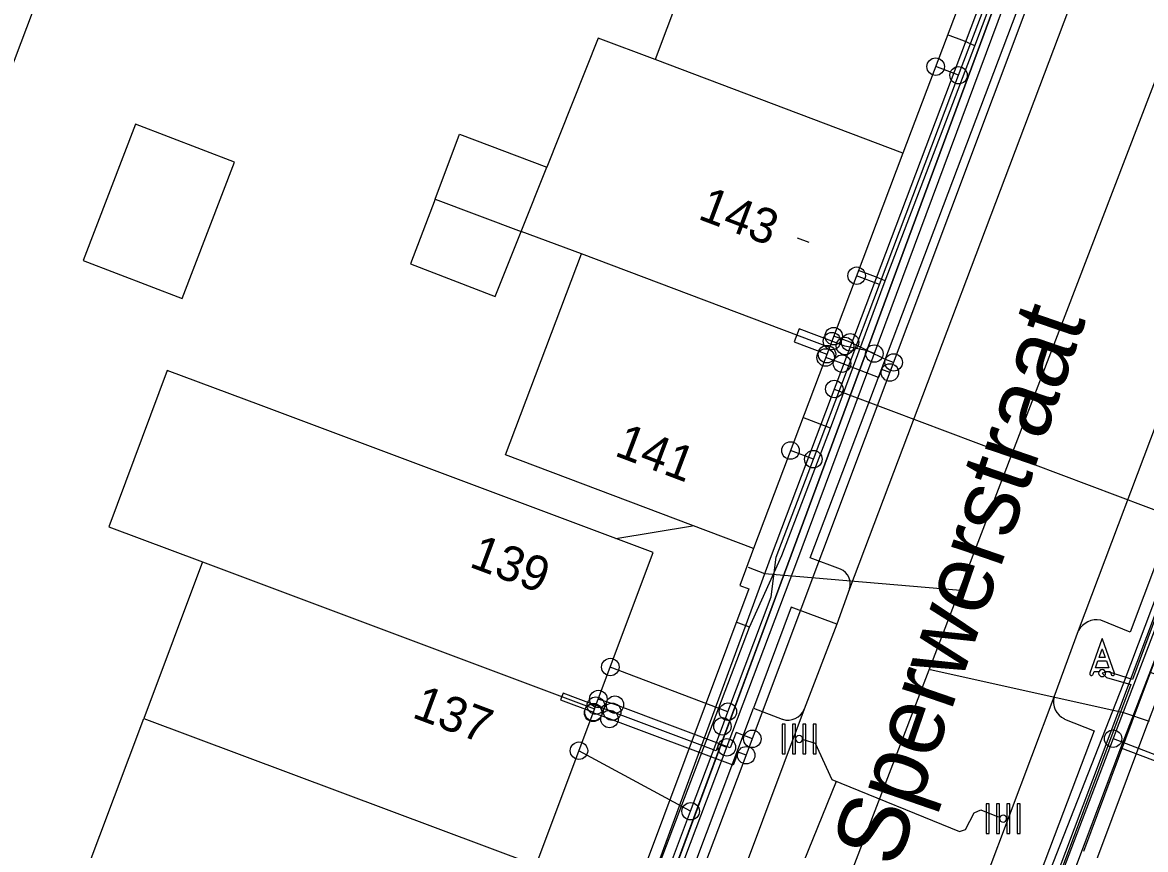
# Model space of a CAD drawing. Extents: x 192672 to 192910, y 446344 to 446512.
# Drawn here: x 192738.22 to 192770.35, y 446455.32 to 446479 of the extents above; entities that cross this region are included whole.
import ezdxf

# ---------------------------------------------------------------- set-up
doc = ezdxf.new("R2010")
doc.units = 0
for name, color, linetype in [('B-OI-KL-()_PUNTVANLEVERING_WATER-S', 7, 'Continuous'), ('B-OI-KL-BUISLEIDING_OLIEGASCHEMICALIEN_GASLAGEDRUK-G', 7, 'Continuous'), ('B-OI-KL-DATA-G', 7, 'Continuous'), ('B-OI-KL-DATA_GTWP-S', 7, 'Continuous'), ('B-OI-KL-DATA_KABELBED-G', 7, 'Continuous'), ('B-OI-KL-DATA_MOF-S', 7, 'Continuous'), ('B-OI-KL-ET_LS-G', 7, 'Continuous'), ('B-OI-KL-ET_LS_DELIVERYPOINT-S', 7, 'Continuous'), ('B-OI-KL-ET_LS_MOF-S', 7, 'Continuous'), ('B-OI-KL-GAS_LD_AFTAKZADEL-S', 7, 'Continuous'), ('B-OI-KL-GAS_LD_DELIVERYPOINT-S', 7, 'Continuous'), ('B-OI-KL-GAS_LD_OVERGANGSSTUK-S', 7, 'Continuous'), ('B-OI-KL-WATER-G', 7, 'Continuous'), ('B-OI-RI-RIOOLVRIJVERVAL-G', 7, 'Continuous'), ('bovenleidingmast', 7, 'Continuous'), ('Default', 7, 'Continuous'), ('grens maaiveld', 7, 'Continuous'), ('huisnummerreeks BGT', 7, 'Continuous'), ('kant open verharding', 7, 'Continuous'), ('kant verharding', 7, 'Continuous'), ('kolk', 7, 'Continuous'), ('pand op maaiveld vlak', 7, 'Continuous'), ('straatnaam', 7, 'Continuous')]:
    doc.layers.add(name, color=color, linetype=linetype)

# ---------------------------------------------------------------- blocks, each defined once
blk = doc.blocks.new('B-OI-KL-GAS_LD_AFTAKZADEL-S')
at = {"layer": 'Default'}
blk.add_circle((0, 0), 0.25, dxfattribs=at)
blk = doc.blocks.new('B-OI-KL-GAS_LD_DELIVERYPOINT-S')
at = {"layer": 'Default'}
blk.add_circle((0, 0), 0.25, dxfattribs=at)
blk = doc.blocks.new('B-OI-KL-GAS_LD_OVERGANGSSTUK-S')
at = {"layer": 'Default'}
blk.add_circle((0, 0), 0.25, dxfattribs=at)
blk = doc.blocks.new('B-OI-KL-ET_LS_DELIVERYPOINT-S')
at = {"layer": 'Default'}
blk.add_circle((0, 0), 0.25, dxfattribs=at)
blk = doc.blocks.new('B-OI-KL-ET_LS_MOF-S')
at = {"layer": 'Default'}
blk.add_circle((0, 0), 0.25, dxfattribs=at)
blk = doc.blocks.new('B-OI-KL-()_PUNTVANLEVERING_WATER-S')
at = {"layer": 'Default'}
blk.add_circle((0, 0), 0.25, dxfattribs=at)
blk = doc.blocks.new('B-OI-KL-DATA_GTWP-S')
at = {"layer": 'Default'}
blk.add_circle((0, 0), 0.25, dxfattribs=at)
blk = doc.blocks.new('B-OI-KL-DATA_MOF-S')
at = {"layer": 'Default'}
blk.add_circle((0, 0), 0.25, dxfattribs=at)

msp = doc.modelspace()

# ---------------------------------------------------------------- linework, layer by layer
at = {"layer": 'B-OI-KL-BUISLEIDING_OLIEGASCHEMICALIEN_GASLAGEDRUK-G'}
for points in [[(192808.99, 446509.756), (192805.748, 446508.276), (192801.187, 446506.24), (192794.261, 446502.995), (192789.059, 446500.595), (192784.967, 446498.672), (192784.158, 446498.207), (192778.689, 446484.216), (192775.51, 446475.031), (192756.472, 446424.494), (192754.598, 446419.974), (192751.089, 446410.462)], [(192770.261, 446499.113), (192771.393, 446496.803), (192772.556, 446494.554), (192770.877, 446489.886), (192758.67, 446457.345), (192745.084, 446421.436), (192742.217, 446413.618)], [(192761.897, 446469.841), (192761.429, 446470.018)], [(192763.142, 446469.266), (192762.908, 446469.354), (192761.897, 446469.841)], [(192761.667, 446469.232), (192761.199, 446469.408)], [(192763.034, 446468.978), (192762.8, 446469.066), (192762.714, 446468.836), (192761.667, 446469.232)], [(192755.168, 446459.472), (192754.693, 446459.631)], [(192759.1, 446458.491), (192758.634, 446458.673), (192758.47, 446458.235), (192755.168, 446459.472)], [(192755.014, 446459.061), (192754.546, 446459.237)], [(192758.924, 446458.023), (192758.69, 446458.11), (192758.55, 446457.736), (192755.014, 446459.061)]]:
    msp.add_lwpolyline(points, dxfattribs=at)
at = {"layer": 'B-OI-KL-DATA-G'}
for points in [[(192745.236, 446436.264), (192745.276, 446436.371), (192749.491, 446434.791), (192749.794, 446435.599), (192768.74, 446486.807), (192770.369, 446486.306), (192778.924, 446483.081), (192784.343, 446497.176), (192794.941, 446502.078), (192811.396, 446509.756)], [(192757.844, 446425.655), (192756.715, 446426.08), (192759.12, 446432.478), (192750.822, 446435.215), (192749.794, 446435.599), (192768.74, 446486.807), (192770.369, 446486.306), (192778.924, 446483.081), (192784.343, 446497.176), (192794.941, 446502.078), (192811.396, 446509.756)], [(192757.844, 446425.655), (192756.715, 446426.08), (192759.12, 446432.478), (192750.822, 446435.215), (192749.794, 446435.599), (192768.74, 446486.807), (192770.369, 446486.306), (192778.924, 446483.081), (192784.343, 446497.176), (192794.941, 446502.078), (192811.396, 446509.756)], [(192757.844, 446425.655), (192756.715, 446426.08), (192759.12, 446432.478), (192750.822, 446435.215), (192749.794, 446435.599), (192768.74, 446486.807), (192770.369, 446486.306), (192778.924, 446483.081), (192784.343, 446497.176), (192794.941, 446502.078), (192811.396, 446509.756)], [(192757.844, 446425.655), (192756.715, 446426.08), (192759.12, 446432.478), (192750.822, 446435.215), (192749.794, 446435.599), (192768.74, 446486.807), (192770.369, 446486.306), (192778.924, 446483.081), (192784.343, 446497.176), (192794.941, 446502.078), (192811.396, 446509.756)], [(192757.844, 446425.655), (192756.715, 446426.08), (192759.12, 446432.478), (192750.822, 446435.215), (192749.794, 446435.599), (192768.74, 446486.807), (192770.369, 446486.306), (192778.924, 446483.081), (192784.343, 446497.176), (192794.941, 446502.078), (192811.396, 446509.756)], [(192757.844, 446425.655), (192756.715, 446426.08), (192759.12, 446432.478), (192750.822, 446435.215), (192749.794, 446435.599), (192768.74, 446486.807), (192770.369, 446486.306), (192778.924, 446483.081), (192784.343, 446497.176), (192794.941, 446502.078), (192811.396, 446509.756)], [(192757.844, 446425.655), (192756.715, 446426.08), (192759.12, 446432.478), (192750.822, 446435.215), (192749.794, 446435.599), (192768.74, 446486.807), (192770.369, 446486.306), (192778.924, 446483.081), (192784.343, 446497.176), (192794.941, 446502.078), (192811.396, 446509.756)], [(192764.304, 446509.756), (192770.565, 446496.734), (192770.867, 446495.7), (192770.986, 446494.71), (192770.973, 446493.522), (192770.841, 446492.782), (192768.74, 446486.807), (192749.794, 446435.599)], [(192764.304, 446509.756), (192770.565, 446496.734), (192770.867, 446495.7), (192770.986, 446494.71), (192770.973, 446493.522), (192770.841, 446492.782), (192768.74, 446486.807), (192749.794, 446435.599)], [(192764.304, 446509.756), (192770.565, 446496.734), (192770.867, 446495.7), (192770.986, 446494.71), (192770.973, 446493.522), (192770.841, 446492.782), (192768.74, 446486.807), (192749.794, 446435.599)], [(192764.304, 446509.756), (192770.565, 446496.734), (192770.867, 446495.7), (192770.986, 446494.71), (192770.973, 446493.522), (192770.841, 446492.782), (192768.74, 446486.807), (192749.794, 446435.599)], [(192764.304, 446509.756), (192770.565, 446496.734), (192770.867, 446495.7), (192770.986, 446494.71), (192770.973, 446493.522), (192770.841, 446492.782), (192768.74, 446486.807), (192749.794, 446435.599)], [(192764.304, 446509.756), (192770.565, 446496.734), (192770.867, 446495.7), (192770.986, 446494.71), (192770.973, 446493.522), (192770.841, 446492.782), (192768.74, 446486.807), (192749.794, 446435.599)], [(192764.304, 446509.756), (192770.565, 446496.734), (192770.867, 446495.7), (192770.986, 446494.71), (192770.973, 446493.522), (192770.841, 446492.782), (192768.74, 446486.807), (192749.794, 446435.599)], [(192764.304, 446509.756), (192770.565, 446496.734), (192770.867, 446495.7), (192770.986, 446494.71), (192770.973, 446493.522), (192770.841, 446492.782), (192768.74, 446486.807), (192749.794, 446435.599)], [(192764.304, 446509.756), (192770.565, 446496.734), (192770.867, 446495.7), (192770.986, 446494.71), (192770.973, 446493.522), (192770.841, 446492.782), (192768.74, 446486.807), (192749.794, 446435.599)], [(192764.304, 446509.756), (192770.565, 446496.734), (192770.867, 446495.7), (192770.986, 446494.71), (192770.973, 446493.522), (192770.841, 446492.782), (192768.74, 446486.807), (192749.794, 446435.599)], [(192764.304, 446509.756), (192770.565, 446496.734), (192770.867, 446495.7), (192770.986, 446494.71), (192770.973, 446493.522), (192770.841, 446492.782), (192768.74, 446486.807), (192749.794, 446435.599)], [(192764.304, 446509.756), (192770.565, 446496.734), (192770.867, 446495.7), (192770.986, 446494.71), (192770.973, 446493.522), (192770.841, 446492.782), (192768.74, 446486.807), (192749.794, 446435.599)], [(192764.304, 446509.756), (192770.565, 446496.734), (192770.867, 446495.7), (192770.986, 446494.71), (192770.973, 446493.522), (192770.841, 446492.782), (192768.74, 446486.807), (192749.794, 446435.599)], [(192764.304, 446509.756), (192770.565, 446496.734), (192770.867, 446495.7), (192770.986, 446494.71), (192770.973, 446493.522), (192770.841, 446492.782), (192768.74, 446486.807), (192749.794, 446435.599)], [(192764.304, 446509.756), (192770.565, 446496.734), (192770.867, 446495.7), (192770.986, 446494.71), (192770.973, 446493.522), (192770.841, 446492.782), (192768.74, 446486.807), (192749.794, 446435.599)], [(192768.74, 446486.807), (192749.794, 446435.599), (192742.072, 446415.039), (192739.06, 446406.841), (192720.2, 446413.77), (192719.012, 446414.118), (192696.077, 446422.823), (192683.193, 446427.673), (192678.122, 446429.261), (192675.743, 446430.156)], [(192733.785, 446392.743), (192734.518, 446394.712), (192733.684, 446396.245), (192736.06, 446402.723), (192736.56, 446403.025), (192737.067, 446403.408), (192737.543, 446403.858), (192738.002, 446404.406), (192738.438, 446405.088), (192738.75, 446405.758), (192738.917, 446406.249), (192739.06, 446406.841), (192742.072, 446415.039), (192749.794, 446435.599), (192768.74, 446486.807)], [(192768.74, 446486.807), (192749.794, 446435.599), (192749.491, 446434.791), (192745.276, 446436.371), (192745.236, 446436.264)], [(192757.844, 446425.655), (192756.715, 446426.08), (192759.12, 446432.478), (192750.822, 446435.215), (192749.794, 446435.599), (192768.74, 446486.807)], [(192765.468, 446478.329), (192767.16, 446482.837), (192766.899, 446482.955), (192766.393, 446483.147)], [(192765.468, 446478.329), (192765.172, 446478.456), (192764.688, 446478.639)], [(192762.902, 446471.603), (192765.468, 446478.329)], [(192757.844, 446425.655), (192757.559, 446425.762), (192762.265, 446439.137), (192764.067, 446443.44), (192769.642, 446458.233), (192775.813, 446474.194), (192776.451, 446473.954)], [(192760.379, 446472.831), (192760.712, 446472.71)], [(192762.902, 446471.603), (192762.621, 446471.719), (192762.141, 446471.9)], [(192761.333, 446467.384), (192762.902, 446471.603)], [(192757.844, 446425.655), (192757.559, 446425.762), (192762.265, 446439.137), (192764.067, 446443.44), (192769.642, 446458.233), (192774.396, 446470.528), (192775.064, 446470.277)], [(192761.333, 446467.384), (192761.044, 446467.502), (192760.549, 446467.689)], [(192759.02, 446461.686), (192759.94, 446463.735), (192761.333, 446467.384)], [(192745.236, 446436.264), (192745.276, 446436.371), (192749.491, 446434.791), (192749.794, 446435.599), (192760.694, 446465.06)], [(192755.193, 446464.227), (192757.387, 446464.587)], [(192755.193, 446464.227), (192757.387, 446464.587)], [(192755.193, 446464.227), (192757.387, 446464.587)], [(192768.581, 446455.281), (192770.176, 446459.553), (192771.392, 446462.778)], [(192759.02, 446461.686), (192758.641, 446461.83)], [(192756.206, 446454.286), (192759.02, 446461.686)], [(192745.236, 446436.264), (192745.276, 446436.371), (192749.491, 446434.791), (192749.794, 446435.599), (192759.161, 446460.917)], [(192757.844, 446425.655), (192757.559, 446425.762), (192762.265, 446439.137), (192764.067, 446443.44), (192769.642, 446458.233), (192770.479, 446460.397), (192771.235, 446460.112)], [(192757.844, 446425.655), (192757.559, 446425.762), (192762.265, 446439.137), (192764.067, 446443.44), (192769.642, 446458.233), (192772.918, 446456.997)], [(192745.236, 446436.264), (192745.276, 446436.371), (192749.491, 446434.791), (192749.794, 446435.599), (192757.561, 446456.593)]]:
    msp.add_lwpolyline(points, dxfattribs=at)
at = {"layer": 'B-OI-KL-DATA_KABELBED-G'}
for points in [[(192758.244, 446458.849), (192758.401, 446459.269), (192759.635, 446462.561), (192759.785, 446463.69), (192760.846, 446466.496), (192762.737, 446471.498), (192765, 446477.485), (192766.254, 446480.802), (192768.34, 446486.321), (192771.398, 446494.146), (192771.773, 446495.105)], [(192781.5, 446489.931), (192778.594, 446482.476), (192777.525, 446479.682), (192775.942, 446475.544), (192774.287, 446471.219), (192774.071, 446470.654), (192771.264, 446463.317), (192769.537, 446458.803), (192769.421, 446458.498), (192766.199, 446450.043), (192761.064, 446436.566), (192759.105, 446431.427), (192758.318, 446429.36), (192752.08, 446412.145), (192751.738, 446411.209)], [(192760.694, 446465.06), (192768.74, 446486.807)], [(192765, 446477.485), (192764.345, 446477.731)], [(192760.379, 446472.831), (192760.712, 446472.71)], [(192760.846, 446466.496), (192762.737, 446471.498), (192762.083, 446471.747)], [(192760.846, 446466.496), (192760.192, 446466.744)], [(192759.161, 446460.917), (192760.694, 446465.06)], [(192755.193, 446464.227), (192757.387, 446464.587)], [(192757.561, 446456.593), (192759.161, 446460.917)], [(192758.401, 446459.269), (192755.037, 446460.547)], [(192769.642, 446458.233), (192770.479, 446460.397)], [(192741.713, 446414.036), (192744.844, 446423.02), (192745.937, 446425.921), (192747.211, 446429.306), (192749.226, 446434.655), (192749.571, 446435.71), (192751.005, 446439.535), (192753.868, 446447.173), (192756.275, 446453.596), (192757.334, 446456.42), (192758.244, 446458.849)], [(192766.573, 446450.09), (192769.642, 446458.233)], [(192769.421, 446458.498), (192772.97, 446457.137)], [(192769.642, 446458.233), (192772.918, 446456.997)], [(192757.334, 446456.42), (192754.139, 446458.152)], [(192755.845, 446451.955), (192757.561, 446456.593)]]:
    msp.add_lwpolyline(points, dxfattribs=at)
at = {"layer": 'B-OI-KL-ET_LS-G'}
for points in [[(192737.952, 446406.43), (192738.358, 446406.675), (192738.717, 446406.983), (192739.022, 446407.347), (192739.262, 446407.755), (192739.381, 446408.001), (192760.347, 446463.479), (192768.676, 446485.881)], [(192751.683, 446410.693), (192751.297, 446411.193), (192751.249, 446411.263), (192751.183, 446411.41), (192751.151, 446411.568), (192751.154, 446411.72), (192751.195, 446411.884), (192761.82, 446439.945), (192769.713, 446460.045), (192776.093, 446476.975), (192777.923, 446482.086)], [(192776.274, 446479.242), (192776.477, 446478.984), (192776.895, 446478.834), (192769.972, 446460.192), (192769.279, 446460.406), (192769.108, 446460.374)], [(192761.376, 446469.876), (192760.44, 446470.23), (192760.299, 446469.856), (192761.234, 446469.502)], [(192761.75, 446469.735), (192761.376, 446469.876)], [(192762.592, 446469.519), (192762.358, 446469.606), (192761.75, 446469.735)], [(192769.108, 446460.374), (192769.235, 446460.249), (192769.933, 446460.043), (192761.858, 446438.501), (192761.067, 446436.302), (192760.076, 446436.613), (192759.938, 446436.632)], [(192754.623, 446459.444), (192753.687, 446459.795), (192753.616, 446459.607), (192754.553, 446459.256)], [(192755.091, 446459.268), (192754.623, 446459.444)], [(192758.37, 446458.249), (192758.136, 446458.337), (192758.067, 446458.153), (192755.091, 446459.268)]]:
    msp.add_lwpolyline(points, dxfattribs=at)
at = {"layer": 'B-OI-KL-WATER-G'}
for points in [[(192741.742, 446414.91), (192745.233, 446424.477), (192759.645, 446463.744), (192768.2, 446486.375), (192771.087, 446494.09), (192771.168, 446494.386), (192771.221, 446494.601), (192771.269, 446494.816), (192771.346, 446495.222)], [(192761.444, 446468.504), (192772.786, 446464.229)]]:
    msp.add_lwpolyline(points, dxfattribs=at)
at = {"layer": 'B-OI-RI-RIOOLVRIJVERVAL-G'}
for points in [[(192759.86, 446449.26), (192779.05, 446499.28)], [(192758.983, 446463.402), (192759.449, 446463.225), (192765.051, 446462.744)], [(192770.465, 446458.99), (192769.729, 446459.237), (192764.183, 446460.464)], [(192760.551, 446458.477), (192760.9, 446458.366), (192761.373, 446457.333), (192765.027, 446455.845), (192765.196, 446455.899), (192765.444, 446456.378), (192765.633, 446456.459), (192766.129, 446456.262)], [(192760.441, 446454.647), (192761.511, 446457.277)]]:
    msp.add_lwpolyline(points, dxfattribs=at)
at = {"layer": 'bovenleidingmast'}
for p, q in [((192769.099, 446461.346), (192768.758, 446460.373)), ((192769.458, 446460.373), (192769.117, 446461.346))]:
    msp.add_line(p, q, dxfattribs=at)
for points in [[(192769.117, 446461.043), (192769.195, 446460.823), (192769.021, 446460.823), (192769.099, 446461.043)], [(192768.852, 446460.34), (192768.881, 446460.423), (192769.021, 446460.423)], [(192769.195, 446460.423), (192769.335, 446460.423), (192769.364, 446460.34)]]:
    msp.add_lwpolyline(points, dxfattribs=at)
msp.add_lwpolyline([(192769.23, 446460.723), (192769.3, 446460.523), (192768.916, 446460.523), (192768.986, 446460.723)], close=True, dxfattribs=at)
for centre, radius, start, end in [((192769.108, 446461.343), 0.01, 19.29, 160.71), ((192769.108, 446461.04), 0.01, 19.29, 160.71), ((192769.108, 446460.373), 0.1, 0, 180), ((192769.108, 446460.373), 0.1, 30, 150), ((192768.805, 446460.356), 0.05, 160.71, 340.71), ((192769.108, 446460.373), 0.1, 180, 0), ((192769.411, 446460.356), 0.05, 199.29, 19.29)]:
    msp.add_arc(centre, radius, start, end, dxfattribs=at)
at = {"layer": 'grens maaiveld'}
msp.add_line((192734.733, 446469.332), (192739.028, 446480.658), dxfattribs=at)
at = {"layer": 'kant open verharding'}
for points in [[(192759.131, 446463.938), (192758.744, 446462.881), (192758.998, 446462.784), (192748.571, 446434.902)], [(192761.515, 446461.771), (192760.208, 446462.264), (192759.133, 446459.368)], [(192763.131, 446439.452), (192770.245, 446458.483), (192770.698, 446459.694), (192771.023, 446459.551)]]:
    msp.add_lwpolyline(points, dxfattribs=at)
at = {"layer": 'kant verharding'}
for p, q in [((192770.332, 446485.145), (192761.884, 446462.784)), ((192768.431, 446461.589), (192774.955, 446478.925)), ((192761.884, 446462.784), (192761.515, 446461.771)), ((192761.515, 446461.771), (192760.585, 446459.343)), ((192767.733, 446459.699), (192768.431, 446461.589)), ((192759.42, 446437.63), (192767.733, 446459.699)), ((192751.413, 446438.852), (192759.133, 446459.368)), ((192760.585, 446459.343), (192752.554, 446437.93)), ((192759.133, 446459.368), (192759.958, 446459.051))]:
    msp.add_line(p, q, dxfattribs=at)
for points in [[(192761.621, 446463.349), (192760.755, 446463.677), (192768.919, 446485.267)], [(192776.11, 446478.029), (192769.909, 446461.548), (192769.066, 446461.885)], [(192768.035, 446459.06), (192768.878, 446458.723), (192760.872, 446437.554), (192760.052, 446437.884)]]:
    msp.add_lwpolyline(points, dxfattribs=at)
for centre, radius, start, end in [((192761.434, 446462.918), 0.47, 343.3869, 66.5358), ((192768.943, 446461.319), 0.579, 77.7905, 152.1938), ((192768.263, 446459.559), 0.548, 165.168, 245.4241), ((192760.116, 446459.532), 0.506, 251.8409, 338.1029)]:
    msp.add_arc(centre, radius, start, end, dxfattribs=at)
at = {"layer": 'kolk'}
for points in [[(192760.035, 446458.49), (192760.035, 446458.915), (192759.95, 446458.915), (192759.95, 446458.49), (192759.95, 446458.065), (192760.035, 446458.065)], [(192760.333, 446458.49), (192760.333, 446458.915), (192760.248, 446458.915), (192760.248, 446458.49), (192760.248, 446458.065), (192760.333, 446458.065)], [(192760.63, 446458.49), (192760.63, 446458.915), (192760.545, 446458.915), (192760.545, 446458.49), (192760.545, 446458.065), (192760.63, 446458.065)], [(192760.928, 446458.49), (192760.928, 446458.915), (192760.843, 446458.915), (192760.843, 446458.49), (192760.843, 446458.065), (192760.928, 446458.065)], [(192765.871, 446456.21), (192765.871, 446456.635), (192765.786, 446456.635), (192765.786, 446456.21), (192765.786, 446455.785), (192765.871, 446455.785)], [(192766.169, 446456.21), (192766.169, 446456.635), (192766.084, 446456.635), (192766.084, 446456.21), (192766.084, 446455.785), (192766.169, 446455.785)], [(192766.466, 446456.21), (192766.466, 446456.635), (192766.381, 446456.635), (192766.381, 446456.21), (192766.381, 446455.785), (192766.466, 446455.785)], [(192766.764, 446456.21), (192766.764, 446456.635), (192766.679, 446456.635), (192766.679, 446456.21), (192766.679, 446455.785), (192766.764, 446455.785)]]:
    msp.add_lwpolyline(points, close=True, dxfattribs=at)
for centre, start, end in [((192760.439, 446458.49), 0, 180), ((192760.439, 446458.49), 180, 0), ((192766.275, 446456.21), 0, 180), ((192766.275, 446456.21), 180, 0)]:
    msp.add_arc(centre, 0.1, start, end, dxfattribs=at)
at = {"layer": 'pand op maaiveld vlak'}
for p, q in [((192758.419, 446483.499), (192756.316, 446477.935)), ((192765.512, 446480.818), (192763.408, 446475.254)), ((192763.408, 446475.254), (192756.316, 446477.935)), ((192763.408, 446475.254), (192761.305, 446469.689)), ((192752.483, 446473.013), (192753.216, 446474.855)), ((192750.024, 446473.942), (192752.483, 446473.013)), ((192754.212, 446472.371), (192752.483, 446473.013)), ((192761.305, 446469.689), (192754.212, 446472.371)), ((192761.305, 446469.689), (192759.131, 446463.938)), ((192743.37, 446463.554), (192741.693, 446459.079)), ((192743.37, 446463.554), (192754.588, 446459.35)), ((192754.588, 446459.35), (192752.91, 446454.875)), ((192740.015, 446454.605), (192741.693, 446459.079)), ((192741.693, 446459.079), (192752.91, 446454.875))]:
    msp.add_line(p, q, dxfattribs=at)
for points in [[(192756.316, 446477.935), (192754.686, 446478.551), (192753.216, 446474.855)], [(192741.448, 446476.082), (192739.954, 446472.185), (192742.788, 446471.099), (192744.281, 446474.996), (192741.448, 446476.082)], [(192750.024, 446473.942), (192750.726, 446475.796), (192753.216, 446474.855)], [(192750.024, 446473.942), (192749.322, 446472.087), (192751.743, 446471.155), (192752.483, 446473.013)], [(192759.131, 446463.938), (192752.038, 446466.619), (192754.212, 446472.371)], [(192754.588, 446459.35), (192756.265, 446463.825), (192749.17, 446466.484), (192745.047, 446468.029), (192742.362, 446469.035), (192740.685, 446464.56), (192743.37, 446463.554)]]:
    msp.add_lwpolyline(points, dxfattribs=at)

# ---------------------------------------------------------------- block references
at = {"layer": 'B-OI-KL-()_PUNTVANLEVERING_WATER-S'}
msp.add_blockref('B-OI-KL-()_PUNTVANLEVERING_WATER-S', (192761.444, 446468.504), dxfattribs=at)
at = {"layer": 'B-OI-KL-DATA_GTWP-S'}
for p in [(192764.345, 446477.731), (192765, 446477.485), (192762.083, 446471.747), (192760.192, 446466.744), (192760.846, 446466.496), (192760.846, 446466.496), (192755.037, 446460.547), (192758.401, 446459.269), (192758.244, 446458.849), (192758.244, 446458.849), (192769.421, 446458.498), (192754.139, 446458.152), (192757.334, 446456.42)]:
    msp.add_blockref('B-OI-KL-DATA_GTWP-S', p, dxfattribs=at)
at = {"layer": 'B-OI-KL-DATA_MOF-S'}
for p in [(192765, 446477.485), (192760.846, 446466.496), (192758.401, 446459.269), (192769.421, 446458.498), (192757.334, 446456.42)]:
    msp.add_blockref('B-OI-KL-DATA_MOF-S', p, dxfattribs=at)
at = {"layer": 'B-OI-KL-ET_LS_DELIVERYPOINT-S'}
for p in [(192761.376, 446469.876), (192761.234, 446469.502), (192754.553, 446459.256), (192754.623, 446459.444)]:
    msp.add_blockref('B-OI-KL-ET_LS_DELIVERYPOINT-S', p, dxfattribs=at)
at = {"layer": 'B-OI-KL-ET_LS_MOF-S'}
for p in [(192761.75, 446469.735), (192762.592, 446469.519), (192755.091, 446459.268), (192758.37, 446458.249)]:
    msp.add_blockref('B-OI-KL-ET_LS_MOF-S', p, dxfattribs=at)
at = {"layer": 'B-OI-KL-GAS_LD_AFTAKZADEL-S'}
for p in [(192763.142, 446469.266), (192763.034, 446468.978), (192759.1, 446458.491), (192758.924, 446458.023)]:
    msp.add_blockref('B-OI-KL-GAS_LD_AFTAKZADEL-S', p, dxfattribs=at)
at = {"layer": 'B-OI-KL-GAS_LD_DELIVERYPOINT-S'}
for p in [(192761.429, 446470.018), (192761.199, 446469.408), (192754.693, 446459.631), (192754.546, 446459.237)]:
    msp.add_blockref('B-OI-KL-GAS_LD_DELIVERYPOINT-S', p, dxfattribs=at)
at = {"layer": 'B-OI-KL-GAS_LD_OVERGANGSSTUK-S'}
for p in [(192761.897, 446469.841), (192761.667, 446469.232), (192755.168, 446459.472), (192755.014, 446459.061)]:
    msp.add_blockref('B-OI-KL-GAS_LD_OVERGANGSSTUK-S', p, dxfattribs=at)

# ---------------------------------------------------------------- texts
at = {"layer": 'huisnummerreeks BGT'}
for s, rotation, p in [('143', 339.3, (192757.51, 446473.385)), ('141', 339.3, (192755.123, 446466.612)), ('139', 339.5, (192750.968, 446463.428)), ('137', 339.5, (192749.332, 446459.119))]:
    msp.add_text(s, height=1, rotation=rotation, dxfattribs=at).set_placement(p)
at = {"layer": 'straatnaam'}
msp.add_text('Sperwerstraat', height=2, rotation=71, dxfattribs=at).set_placement((192763.228, 446454.747))

doc.saveas('drawing.dxf')
